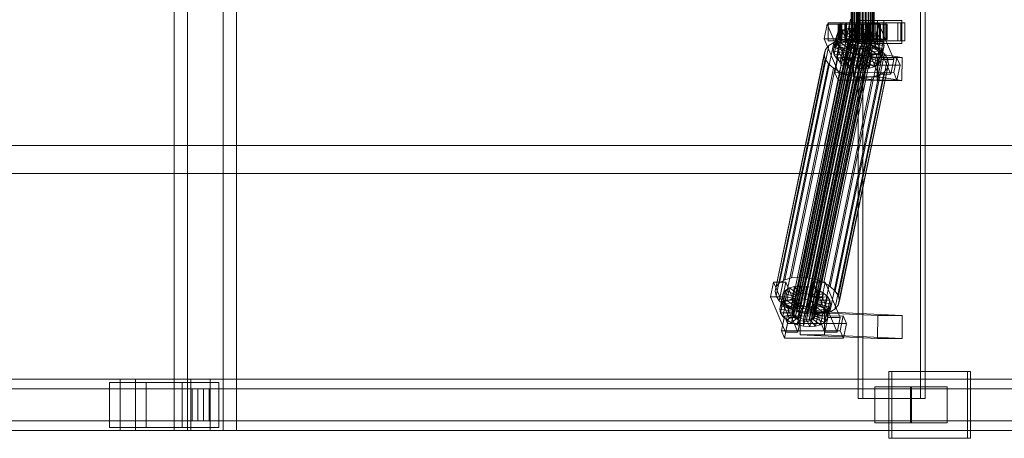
# Model space of a CAD drawing. Header units: millimetres. Extents: x -4738 to 65662, y -68080 to 6847.
# Tile 570 of 656: x 20407 to 21173, y -18456 to -18130. Entities that reach past the tile are written whole.
import ezdxf

# ---------------------------------------------------------------- set-up
doc = ezdxf.new("R2010")
doc.units = ezdxf.units.MM
doc.layers.add('superior_C02', color=7, linetype='Continuous', lineweight=0)

msp = doc.modelspace()

# ---------------------------------------------------------------- linework, layer by layer
at = {"layer": 'superior_C02'}
for p, q in [((20526.757, -17550), (20526.757, -18450)), ((20537.188, -18450), (20537.188, -17550)), ((20564.939, -18450), (20564.939, -17550)), ((20575.37, -17550), (20575.37, -18450)), ((21058.851, -17575), (21058.851, -18425)), ((21062.427, -18425), (21062.427, -17575)), ((21107.342, -18425), (21107.342, -17575)), ((21110.918, -17575), (21110.918, -18425)), ((21053.359, -18148), (21053.359, -17852)), ((21053.571, -18148), (21053.571, -17852)), ((21053.761, -18148), (21053.761, -17852)), ((21054.38, -18148), (21054.38, -17852)), ((21054.748, -18148), (21054.748, -17852)), ((21055.733, -18148), (21055.733, -17852)), ((21056.253, -18148), (21056.253, -17852)), ((21057.537, -18148), (21057.537, -17852)), ((21058.174, -18148), (21058.174, -17852)), ((21059.669, -18148), (21059.669, -17852)), ((21060.379, -18148), (21060.379, -17852)), ((21061.984, -18148), (21061.984, -17852)), ((21062.719, -18148), (21062.719, -17852)), ((21064.324, -18148), (21064.324, -17852)), ((21065.034, -18148), (21065.034, -17852)), ((21066.53, -18148), (21066.53, -17852)), ((21067.166, -18148), (21067.166, -17852)), ((21068.451, -18148), (21068.451, -17852)), ((21068.97, -18148), (21068.97, -17852)), ((21069.956, -18148), (21069.956, -17852)), ((21070.323, -18148), (21070.323, -17852)), ((21070.943, -17852), (21070.943, -18148)), ((21071.133, -18148), (21071.133, -17852)), ((21071.344, -18148), (21071.344, -17852)), ((21034.763, -18133.859), (21032.382, -18145.327)), ((21053.003, -18130), (21032.6, -18228.298)), ((21034.379, -18228.298), (21054.781, -18130)), ((21044.308, -18133.847), (21034.763, -18133.859)), ((21046.513, -18161.391), (21034.763, -18133.859)), ((21044.997, -18133), (21035.451, -18133)), ((21035.451, -18133), (21035.451, -18147)), ((21049.758, -18133), (21035.451, -18133)), ((21041.928, -18145.315), (21044.308, -18133.847)), ((21043.814, -18134), (21043.368, -18134)), ((21043.368, -18134), (21053.359, -18134)), ((21043.368, -18146), (21043.368, -18134)), ((21043.368, -18134), (21044.215, -18134)), ((21045.523, -18134), (21043.814, -18134)), ((21043.814, -18134), (21053.571, -18134)), ((21043.814, -18146), (21043.814, -18134)), ((21044.215, -18134), (21053.761, -18134)), ((21044.215, -18146), (21044.215, -18134)), ((21044.215, -18134), (21046.299, -18134)), ((21044.308, -18133.847), (21056.059, -18161.379)), ((21044.997, -18147), (21044.997, -18133)), ((21044.997, -18133), (21059.303, -18133)), ((21048.379, -18134), (21045.523, -18134)), ((21045.523, -18134), (21054.38, -18134)), ((21045.523, -18146), (21045.523, -18134)), ((21092.116, -18133), (21046.298, -18133)), ((21046.298, -18133), (21046.298, -18147)), ((21049.278, -18133), (21046.298, -18133)), ((21046.299, -18134), (21054.748, -18134)), ((21046.299, -18146), (21046.299, -18134)), ((21046.299, -18134), (21049.477, -18134)), ((21052.188, -18134), (21048.379, -18134)), ((21048.379, -18134), (21055.733, -18134)), ((21048.379, -18146), (21048.379, -18134)), ((21049.278, -18147), (21049.278, -18133)), ((21049.278, -18133), (21095.097, -18133)), ((21049.477, -18134), (21056.253, -18134)), ((21049.477, -18146), (21049.477, -18134)), ((21049.477, -18134), (21053.532, -18134)), ((21049.758, -18147), (21049.758, -18133)), ((21049.758, -18133), (21059.303, -18133)), ((21055.617, -18136.948), (21051.082, -18137.325)), ((21056.689, -18134), (21052.188, -18134)), ((21052.188, -18134), (21057.537, -18134)), ((21052.188, -18146), (21052.188, -18134)), ((21053.359, -18134), (21053.571, -18134)), ((21053.359, -18134), (21053.359, -18146)), ((21053.761, -18134), (21053.359, -18134)), ((21053.532, -18134), (21058.174, -18134)), ((21053.532, -18146), (21053.532, -18134)), ((21053.532, -18134), (21058.188, -18134)), ((21053.571, -18134), (21054.38, -18134)), ((21053.571, -18134), (21053.571, -18146)), ((21053.577, -18146.777), (21055.617, -18136.948)), ((21053.761, -18134), (21053.761, -18146)), ((21054.748, -18134), (21053.761, -18134)), ((21054.38, -18134), (21055.733, -18134)), ((21054.38, -18134), (21054.38, -18146)), ((21054.748, -18134), (21054.748, -18146)), ((21056.253, -18134), (21054.748, -18134)), ((21060.47, -18137.313), (21055.617, -18136.948)), ((21055.617, -18136.948), (21058.065, -18142.683)), ((21055.733, -18134), (21057.537, -18134)), ((21055.733, -18134), (21055.733, -18146)), ((21056.253, -18134), (21056.253, -18146)), ((21058.174, -18134), (21056.253, -18134)), ((21061.576, -18134), (21056.689, -18134)), ((21056.689, -18134), (21059.669, -18134)), ((21056.689, -18146), (21056.689, -18134)), ((21057.537, -18134), (21059.669, -18134)), ((21057.537, -18134), (21057.537, -18146)), ((21058.174, -18134), (21058.174, -18146)), ((21060.379, -18134), (21058.174, -18134)), ((21058.188, -18134), (21060.379, -18134)), ((21058.188, -18146), (21058.188, -18134)), ((21058.188, -18134), (21063.128, -18134)), ((21059.303, -18133), (21059.303, -18147)), ((21078.752, -18131), (21059.661, -18131)), ((21059.661, -18131), (21059.661, -18149)), ((21073.849, -18131), (21059.661, -18131)), ((21059.669, -18134), (21061.984, -18134)), ((21059.669, -18134), (21059.669, -18146)), ((21060.379, -18134), (21060.379, -18146)), ((21062.719, -18134), (21060.379, -18134)), ((21066.516, -18134), (21061.576, -18134)), ((21061.576, -18134), (21061.984, -18134)), ((21061.576, -18146), (21061.576, -18134)), ((21061.984, -18134), (21064.324, -18134)), ((21061.984, -18134), (21061.984, -18146)), ((21063.128, -18134), (21062.719, -18134)), ((21062.719, -18134), (21062.719, -18146)), ((21065.034, -18134), (21062.719, -18134)), ((21065.308, -18133.821), (21062.928, -18145.289)), ((21063.128, -18146), (21063.128, -18134)), ((21063.128, -18134), (21068.015, -18134)), ((21066.516, -18134), (21064.324, -18134)), ((21064.324, -18134), (21066.53, -18134)), ((21064.324, -18134), (21064.324, -18146)), ((21068.015, -18134), (21065.034, -18134)), ((21065.034, -18134), (21065.034, -18146)), ((21067.166, -18134), (21065.034, -18134)), ((21074.854, -18133.809), (21065.308, -18133.821)), ((21077.059, -18161.353), (21065.308, -18133.821)), ((21075.542, -18133), (21065.997, -18133)), ((21065.997, -18133), (21065.997, -18147)), ((21080.303, -18133), (21065.997, -18133)), ((21071.172, -18134), (21066.516, -18134)), ((21066.516, -18146), (21066.516, -18134)), ((21071.172, -18134), (21066.53, -18134)), ((21066.53, -18134), (21068.451, -18134)), ((21066.53, -18134), (21066.53, -18146)), ((21072.516, -18134), (21067.166, -18134)), ((21067.166, -18134), (21067.166, -18146)), ((21068.97, -18134), (21067.166, -18134)), ((21068.015, -18146), (21068.015, -18134)), ((21068.015, -18134), (21072.516, -18134)), ((21075.227, -18134), (21068.451, -18134)), ((21068.451, -18134), (21069.956, -18134)), ((21068.451, -18134), (21068.451, -18146)), ((21076.324, -18134), (21068.97, -18134)), ((21068.97, -18134), (21068.97, -18146)), ((21070.323, -18134), (21068.97, -18134)), ((21078.405, -18134), (21069.956, -18134)), ((21069.956, -18134), (21070.943, -18134)), ((21069.956, -18134), (21069.956, -18146)), ((21079.181, -18134), (21070.323, -18134)), ((21070.323, -18134), (21070.323, -18146)), ((21071.133, -18134), (21070.323, -18134)), ((21070.943, -18134), (21080.488, -18134)), ((21070.943, -18146), (21070.943, -18134)), ((21070.943, -18134), (21071.344, -18134)), ((21080.89, -18134), (21071.133, -18134)), ((21071.133, -18134), (21071.133, -18146)), ((21071.344, -18134), (21071.133, -18134)), ((21075.227, -18134), (21071.172, -18134)), ((21071.172, -18146), (21071.172, -18134)), ((21081.336, -18134), (21071.344, -18134)), ((21071.344, -18134), (21071.344, -18146)), ((21072.473, -18145.277), (21074.854, -18133.809)), ((21072.516, -18146), (21072.516, -18134)), ((21072.516, -18134), (21076.324, -18134)), ((21073.849, -18149), (21073.849, -18131)), ((21073.849, -18131), (21092.94, -18131)), ((21074.854, -18133.809), (21086.604, -18161.341)), ((21078.405, -18134), (21075.227, -18134)), ((21075.227, -18146), (21075.227, -18134)), ((21075.542, -18147), (21075.542, -18133)), ((21075.542, -18133), (21089.849, -18133)), ((21076.324, -18146), (21076.324, -18134)), ((21076.324, -18134), (21079.181, -18134)), ((21080.488, -18134), (21078.405, -18134)), ((21078.405, -18146), (21078.405, -18134)), ((21078.752, -18149), (21078.752, -18131)), ((21078.752, -18131), (21092.94, -18131)), ((21079.181, -18146), (21079.181, -18134)), ((21079.181, -18134), (21080.89, -18134)), ((21080.303, -18147), (21080.303, -18133)), ((21080.303, -18133), (21089.849, -18133)), ((21080.488, -18134), (21080.488, -18146)), ((21081.336, -18134), (21080.488, -18134)), ((21080.89, -18146), (21080.89, -18134)), ((21080.89, -18134), (21081.336, -18134)), ((21081.336, -18146), (21081.336, -18134)), ((21089.849, -18133), (21089.849, -18147)), ((21092.116, -18147), (21092.116, -18133)), ((21092.116, -18133), (21095.097, -18133)), ((21092.94, -18131), (21092.94, -18149)), ((21095.097, -18133), (21095.097, -18147)), ((21007.692, -18357.434), (21052.067, -18143.635)), ((21008.601, -18356.363), (21052.976, -18142.565)), ((21010.03, -18355.541), (21054.405, -18141.742)), ((21011.882, -18355.022), (21056.257, -18141.224)), ((21014.03, -18354.844), (21058.405, -18141.045)), ((21016.329, -18355.017), (21060.704, -18141.218)), ((21018.621, -18355.53), (21062.996, -18141.731)), ((21020.75, -18356.348), (21065.126, -18142.549)), ((21022.572, -18357.415), (21066.947, -18143.617)), ((21040.196, -18152.246), (21042.236, -18142.416)), ((21042.236, -18142.416), (21041.546, -18145.047)), ((21042.115, -18149.985), (21044.155, -18140.156)), ((21044.155, -18140.156), (21042.236, -18142.416)), ((21042.236, -18142.416), (21051.727, -18145.274)), ((21047.172, -18138.419), (21044.155, -18140.156)), ((21044.155, -18140.156), (21052.636, -18144.203)), ((21045.132, -18148.249), (21047.172, -18138.419)), ((21051.082, -18137.325), (21047.172, -18138.419)), ((21047.172, -18138.419), (21054.065, -18143.38)), ((21049.042, -18147.155), (21051.082, -18137.325)), ((21052.636, -18144.203), (21050.596, -18154.033)), ((21051.082, -18137.325), (21055.917, -18142.862)), ((21051.727, -18145.274), (21052.636, -18144.203)), ((21052.067, -18143.635), (21051.74, -18144.881)), ((21054.065, -18143.38), (21052.025, -18153.21)), ((21052.976, -18142.565), (21052.067, -18143.635)), ((21052.636, -18144.203), (21054.065, -18143.38)), ((21054.405, -18141.742), (21052.976, -18142.565)), ((21055.917, -18142.862), (21053.877, -18152.692)), ((21054.065, -18143.38), (21055.917, -18142.862)), ((21056.257, -18141.224), (21054.405, -18141.742)), ((21055.917, -18142.862), (21058.065, -18142.683)), ((21058.065, -18142.683), (21056.025, -18152.513)), ((21058.405, -18141.045), (21056.257, -18141.224)), ((21058.065, -18142.683), (21060.364, -18142.856)), ((21060.364, -18142.856), (21058.324, -18152.686)), ((21060.704, -18141.218), (21058.405, -18141.045)), ((21058.43, -18147.143), (21060.47, -18137.313)), ((21060.47, -18137.313), (21060.364, -18142.856)), ((21060.364, -18142.856), (21062.656, -18143.369)), ((21065.309, -18138.396), (21060.47, -18137.313)), ((21062.656, -18143.369), (21060.616, -18153.199)), ((21062.996, -18141.731), (21060.704, -18141.218)), ((21065.309, -18138.396), (21062.656, -18143.369)), ((21062.656, -18143.369), (21064.785, -18144.188)), ((21064.785, -18144.188), (21062.745, -18154.017)), ((21065.126, -18142.549), (21062.996, -18141.731)), ((21063.269, -18148.226), (21065.309, -18138.396)), ((21069.804, -18140.123), (21064.785, -18144.188)), ((21064.785, -18144.188), (21066.607, -18145.255)), ((21066.947, -18143.617), (21065.126, -18142.549)), ((21069.804, -18140.123), (21065.309, -18138.396)), ((21073.65, -18142.377), (21066.607, -18145.255)), ((21068.337, -18144.861), (21066.947, -18143.617)), ((21067.764, -18149.953), (21069.804, -18140.123)), ((21073.65, -18142.377), (21069.804, -18140.123)), ((21071.609, -18152.207), (21073.65, -18142.377)), ((21076.583, -18145.003), (21073.65, -18142.377)), ((20997.753, -18334.981), (21036.007, -18150.672)), ((21001.786, -18332.659), (21040.041, -18148.35)), ((21007.012, -18331.197), (21045.267, -18146.887)), ((21007.365, -18358.68), (21051.74, -18144.881)), ((21007.642, -18360.017), (21052.018, -18146.218)), ((21008.505, -18361.352), (21052.881, -18147.554)), ((21009.895, -18362.596), (21054.27, -18148.798)), ((21011.716, -18363.664), (21056.092, -18149.865)), ((21013.076, -18330.692), (21051.33, -18146.383)), ((21013.846, -18364.482), (21058.221, -18150.683)), ((21016.138, -18364.995), (21060.513, -18151.196)), ((21018.436, -18365.168), (21062.812, -18151.369)), ((21019.563, -18331.181), (21057.817, -18146.872)), ((21020.585, -18364.989), (21064.96, -18151.191)), ((21022.437, -18364.471), (21066.812, -18150.672)), ((21023.866, -18363.648), (21068.241, -18149.85)), ((21023.961, -18358.659), (21068.337, -18144.861)), ((21024.775, -18362.578), (21069.15, -18148.779)), ((21069.2, -18146.196), (21024.824, -18359.995)), ((21025.102, -18361.332), (21069.477, -18147.533)), ((21026.031, -18332.629), (21064.286, -18148.32)), ((21032.041, -18334.938), (21070.296, -18150.629)), ((21032.382, -18145.327), (21041.928, -18145.315)), ((21032.382, -18145.327), (21044.133, -18172.859)), ((21036.007, -18150.672), (21033.442, -18153.694)), ((21035.451, -18147), (21044.997, -18147)), ((21035.451, -18147), (21049.758, -18147)), ((21040.041, -18148.35), (21036.007, -18150.672)), ((21039.506, -18154.877), (21041.546, -18145.047)), ((21039.506, -18154.877), (21040.196, -18152.246)), ((21045.267, -18146.887), (21040.041, -18148.35)), ((21040.092, -18157.698), (21042.132, -18147.868)), ((21040.196, -18152.246), (21042.115, -18149.985)), ((21049.687, -18155.103), (21040.196, -18152.246)), ((21041.546, -18145.047), (21051.4, -18146.52)), ((21041.546, -18145.047), (21042.132, -18147.868)), ((21041.914, -18160.518), (21043.954, -18150.688)), ((21053.678, -18172.847), (21041.928, -18145.315)), ((21042.115, -18149.985), (21045.132, -18148.249)), ((21050.596, -18154.033), (21042.115, -18149.985)), ((21042.132, -18147.868), (21051.678, -18147.856)), ((21042.132, -18147.868), (21043.954, -18150.688)), ((21053.359, -18146), (21043.368, -18146)), ((21043.368, -18146), (21043.814, -18146)), ((21044.215, -18146), (21043.368, -18146)), ((21053.571, -18146), (21043.814, -18146)), ((21043.814, -18146), (21045.523, -18146)), ((21043.954, -18150.688), (21052.541, -18149.192)), ((21043.954, -18150.688), (21046.888, -18153.314)), ((21053.761, -18146), (21044.215, -18146)), ((21046.299, -18146), (21044.215, -18146)), ((21059.303, -18147), (21044.997, -18147)), ((21045.132, -18148.249), (21049.042, -18147.155)), ((21052.025, -18153.21), (21045.132, -18148.249)), ((21051.33, -18146.383), (21045.267, -18146.887)), ((21054.38, -18146), (21045.523, -18146)), ((21045.523, -18146), (21048.379, -18146)), ((21046.298, -18147), (21092.116, -18147)), ((21046.298, -18147), (21049.278, -18147)), ((21054.748, -18146), (21046.299, -18146)), ((21049.477, -18146), (21046.299, -18146)), ((21046.888, -18153.314), (21053.93, -18150.436)), ((21055.733, -18146), (21048.379, -18146)), ((21048.379, -18146), (21052.188, -18146)), ((21049.042, -18147.155), (21053.577, -18146.777)), ((21053.877, -18152.692), (21049.042, -18147.155)), ((21095.097, -18147), (21049.278, -18147)), ((21051.4, -18146.52), (21049.36, -18156.35)), ((21056.253, -18146), (21049.477, -18146)), ((21053.532, -18146), (21049.477, -18146)), ((21051.678, -18147.856), (21049.637, -18157.686)), ((21051.727, -18145.274), (21049.687, -18155.103)), ((21059.303, -18147), (21049.758, -18147)), ((21052.541, -18149.192), (21050.5, -18159.022)), ((21050.733, -18155.567), (21055.752, -18151.503)), ((21057.817, -18146.872), (21051.33, -18146.383)), ((21051.4, -18146.52), (21051.727, -18145.274)), ((21051.678, -18147.856), (21051.4, -18146.52)), ((21052.541, -18149.192), (21051.678, -18147.856)), ((21051.74, -18144.881), (21052.018, -18146.218)), ((21053.93, -18150.436), (21051.89, -18160.266)), ((21052.018, -18146.218), (21052.881, -18147.554)), ((21057.537, -18146), (21052.188, -18146)), ((21052.188, -18146), (21056.689, -18146)), ((21053.93, -18150.436), (21052.541, -18149.192)), ((21052.881, -18147.554), (21054.27, -18148.798)), ((21053.571, -18146), (21053.359, -18146)), ((21053.359, -18146), (21053.761, -18146)), ((21053.761, -18148), (21053.359, -18148)), ((21053.359, -18148), (21053.571, -18148)), ((21058.174, -18146), (21053.532, -18146)), ((21058.188, -18146), (21053.532, -18146)), ((21054.38, -18146), (21053.571, -18146)), ((21053.571, -18148), (21054.38, -18148)), ((21056.025, -18152.513), (21053.577, -18146.777)), ((21053.577, -18146.777), (21058.43, -18147.143)), ((21055.752, -18151.503), (21053.712, -18161.333)), ((21053.761, -18146), (21054.748, -18146)), ((21054.748, -18148), (21053.761, -18148)), ((21055.752, -18151.503), (21053.93, -18150.436)), ((21054.27, -18148.798), (21056.092, -18149.865)), ((21055.733, -18146), (21054.38, -18146)), ((21054.38, -18148), (21055.733, -18148)), ((21054.748, -18146), (21056.253, -18146)), ((21056.253, -18148), (21054.748, -18148)), ((21055.229, -18157.295), (21057.881, -18152.321)), ((21057.537, -18146), (21055.733, -18146)), ((21055.733, -18148), (21057.537, -18148)), ((21057.881, -18152.321), (21055.752, -18151.503)), ((21057.881, -18152.321), (21055.841, -18162.151)), ((21056.092, -18149.865), (21058.221, -18150.683)), ((21056.253, -18146), (21058.174, -18146)), ((21058.174, -18148), (21056.253, -18148)), ((21059.669, -18146), (21056.689, -18146)), ((21056.689, -18146), (21061.576, -18146)), ((21059.669, -18146), (21057.537, -18146)), ((21057.537, -18148), (21059.669, -18148)), ((21064.286, -18148.32), (21057.817, -18146.872)), ((21060.173, -18152.835), (21057.881, -18152.321)), ((21058.174, -18146), (21060.379, -18146)), ((21060.379, -18148), (21058.174, -18148)), ((21060.379, -18146), (21058.188, -18146)), ((21063.128, -18146), (21058.188, -18146)), ((21058.221, -18150.683), (21060.513, -18151.196)), ((21058.324, -18152.686), (21058.43, -18147.143)), ((21058.43, -18147.143), (21063.269, -18148.226)), ((21059.661, -18149), (21078.752, -18149)), ((21073.849, -18149), (21059.661, -18149)), ((21061.984, -18146), (21059.669, -18146)), ((21059.669, -18148), (21061.984, -18148)), ((21060.379, -18146), (21062.719, -18146)), ((21062.719, -18148), (21060.379, -18148)), ((21060.513, -18151.196), (21062.812, -18151.369)), ((21060.616, -18153.199), (21063.269, -18148.226)), ((21061.984, -18146), (21061.576, -18146)), ((21061.576, -18146), (21066.516, -18146)), ((21064.324, -18146), (21061.984, -18146)), ((21061.984, -18148), (21064.324, -18148)), ((21062.719, -18146), (21063.128, -18146)), ((21062.719, -18146), (21065.034, -18146)), ((21065.034, -18148), (21062.719, -18148)), ((21062.745, -18154.017), (21067.764, -18149.953)), ((21062.812, -18151.369), (21064.96, -18151.191)), ((21062.928, -18145.289), (21072.473, -18145.277)), ((21062.928, -18145.289), (21074.679, -18172.821)), ((21068.015, -18146), (21063.128, -18146)), ((21063.269, -18148.226), (21067.764, -18149.953)), ((21070.296, -18150.629), (21064.286, -18148.32)), ((21066.53, -18146), (21064.324, -18146)), ((21064.324, -18146), (21066.516, -18146)), ((21064.324, -18148), (21066.53, -18148)), ((21066.472, -18152.311), (21064.432, -18162.14)), ((21066.607, -18145.255), (21064.567, -18155.085)), ((21064.567, -18155.085), (21071.609, -18152.207)), ((21066.472, -18152.311), (21064.62, -18152.829)), ((21064.96, -18151.191), (21066.812, -18150.672)), ((21065.034, -18146), (21068.015, -18146)), ((21065.034, -18146), (21067.166, -18146)), ((21067.166, -18148), (21065.034, -18148)), ((21067.901, -18151.488), (21065.861, -18161.318)), ((21067.997, -18146.499), (21065.956, -18156.329)), ((21065.997, -18147), (21075.542, -18147)), ((21065.997, -18147), (21080.303, -18147)), ((21067.901, -18151.488), (21066.472, -18152.311)), ((21073.365, -18157.272), (21066.472, -18152.311)), ((21066.516, -18146), (21071.172, -18146)), ((21068.451, -18146), (21066.53, -18146)), ((21066.53, -18146), (21071.172, -18146)), ((21066.53, -18148), (21068.451, -18148)), ((21066.607, -18145.255), (21067.997, -18146.499)), ((21068.81, -18150.417), (21066.77, -18160.247)), ((21066.812, -18150.672), (21068.241, -18149.85)), ((21066.819, -18157.665), (21068.86, -18147.835)), ((21069.137, -18149.171), (21067.097, -18159.001)), ((21067.166, -18146), (21072.516, -18146)), ((21067.166, -18146), (21068.97, -18146)), ((21068.97, -18148), (21067.166, -18148)), ((21067.764, -18149.953), (21071.609, -18152.207)), ((21068.81, -18150.417), (21067.901, -18151.488)), ((21076.382, -18155.535), (21067.901, -18151.488)), ((21076.583, -18145.003), (21067.997, -18146.499)), ((21067.997, -18146.499), (21068.86, -18147.835)), ((21072.516, -18146), (21068.015, -18146)), ((21068.241, -18149.85), (21069.15, -18148.779)), ((21069.2, -18146.196), (21068.337, -18144.861)), ((21069.956, -18146), (21068.451, -18146)), ((21068.451, -18146), (21075.227, -18146)), ((21068.451, -18148), (21069.956, -18148)), ((21069.137, -18149.171), (21068.81, -18150.417)), ((21078.301, -18153.275), (21068.81, -18150.417)), ((21068.86, -18147.835), (21078.405, -18147.823)), ((21068.86, -18147.835), (21069.137, -18149.171)), ((21068.97, -18146), (21076.324, -18146)), ((21068.97, -18146), (21070.323, -18146)), ((21070.323, -18148), (21068.97, -18148)), ((21078.991, -18150.644), (21069.137, -18149.171)), ((21069.15, -18148.779), (21069.477, -18147.533)), ((21069.477, -18147.533), (21069.2, -18146.196)), ((21070.943, -18146), (21069.956, -18146)), ((21069.956, -18146), (21078.405, -18146)), ((21069.956, -18148), (21070.943, -18148)), ((21075.437, -18153.641), (21070.296, -18150.629)), ((21070.323, -18146), (21079.181, -18146)), ((21070.323, -18146), (21071.133, -18146)), ((21071.133, -18148), (21070.323, -18148)), ((21080.488, -18146), (21070.943, -18146)), ((21071.344, -18146), (21070.943, -18146)), ((21070.943, -18148), (21071.344, -18148)), ((21071.133, -18146), (21080.89, -18146)), ((21071.133, -18146), (21071.344, -18146)), ((21071.344, -18148), (21071.133, -18148)), ((21071.172, -18146), (21075.227, -18146)), ((21071.344, -18146), (21081.336, -18146)), ((21071.609, -18152.207), (21074.543, -18154.833)), ((21084.224, -18172.809), (21072.473, -18145.277)), ((21076.324, -18146), (21072.516, -18146)), ((21092.94, -18149), (21073.849, -18149)), ((21074.543, -18154.833), (21076.583, -18145.003)), ((21075.227, -18146), (21078.405, -18146)), ((21089.849, -18147), (21075.542, -18147)), ((21079.181, -18146), (21076.324, -18146)), ((21078.405, -18147.823), (21076.365, -18157.653)), ((21078.405, -18147.823), (21076.583, -18145.003)), ((21076.951, -18160.474), (21078.991, -18150.644)), ((21078.301, -18153.275), (21078.991, -18150.644)), ((21078.405, -18146), (21080.488, -18146)), ((21078.991, -18150.644), (21078.405, -18147.823)), ((21092.94, -18149), (21078.752, -18149)), ((21080.89, -18146), (21079.181, -18146)), ((21089.849, -18147), (21080.303, -18147)), ((21080.488, -18146), (21081.336, -18146)), ((21081.336, -18146), (21080.89, -18146)), ((21095.097, -18147), (21092.116, -18147)), ((20994.265, -18341.52), (21032.52, -18157.211)), ((20995.187, -18338.003), (21033.442, -18153.694)), ((21033.442, -18153.694), (21032.52, -18157.211)), ((21032.52, -18157.211), (21033.303, -18160.982)), ((21037.182, -18337.95), (21075.437, -18153.641)), ((21049.36, -18156.35), (21039.506, -18154.877)), ((21040.092, -18157.698), (21039.506, -18154.877)), ((21049.637, -18157.686), (21040.092, -18157.698)), ((21041.914, -18160.518), (21040.092, -18157.698)), ((21041.104, -18341.461), (21079.358, -18157.152)), ((21050.5, -18159.022), (21041.914, -18160.518)), ((21044.847, -18163.144), (21046.888, -18153.314)), ((21046.888, -18153.314), (21050.733, -18155.567)), ((21048.693, -18165.397), (21050.733, -18155.567)), ((21049.687, -18155.103), (21049.36, -18156.35)), ((21049.36, -18156.35), (21049.637, -18157.686)), ((21049.637, -18157.686), (21050.5, -18159.022)), ((21050.596, -18154.033), (21049.687, -18155.103)), ((21050.5, -18159.022), (21051.89, -18160.266)), ((21052.025, -18153.21), (21050.596, -18154.033)), ((21050.733, -18155.567), (21055.229, -18157.295)), ((21053.877, -18152.692), (21052.025, -18153.21)), ((21053.188, -18167.125), (21055.229, -18157.295)), ((21056.025, -18152.513), (21053.877, -18152.692)), ((21055.458, -18156.962), (21055.21, -18174.943)), ((21055.229, -18157.295), (21060.067, -18158.378)), ((21074.548, -18156.962), (21055.458, -18156.962)), ((21073.966, -18159.83), (21055.458, -18156.962)), ((21058.324, -18152.686), (21056.025, -18152.513)), ((21058.027, -18168.208), (21060.067, -18158.378)), ((21060.173, -18152.835), (21058.133, -18162.664)), ((21060.616, -18153.199), (21058.324, -18152.686)), ((21060.067, -18158.378), (21060.173, -18152.835)), ((21060.067, -18158.378), (21064.92, -18158.743)), ((21062.472, -18153.008), (21060.173, -18152.835)), ((21062.472, -18153.008), (21060.432, -18162.837)), ((21062.745, -18154.017), (21060.616, -18153.199)), ((21064.62, -18152.829), (21062.472, -18153.008)), ((21064.92, -18158.743), (21062.472, -18153.008)), ((21064.62, -18152.829), (21062.58, -18162.659)), ((21064.567, -18155.085), (21062.745, -18154.017)), ((21062.88, -18168.573), (21064.92, -18158.743)), ((21065.956, -18156.329), (21064.567, -18155.085)), ((21069.456, -18158.366), (21064.62, -18152.829)), ((21064.92, -18158.743), (21069.456, -18158.366)), ((21065.956, -18156.329), (21074.543, -18154.833)), ((21066.819, -18157.665), (21065.956, -18156.329)), ((21066.77, -18160.247), (21067.097, -18159.001)), ((21076.365, -18157.653), (21066.819, -18157.665)), ((21067.097, -18159.001), (21066.819, -18157.665)), ((21067.097, -18159.001), (21076.951, -18160.474)), ((21067.415, -18168.196), (21069.456, -18158.366)), ((21069.456, -18158.366), (21073.365, -18157.272)), ((21071.325, -18167.102), (21073.365, -18157.272)), ((21073.365, -18157.272), (21076.382, -18155.535)), ((21073.719, -18177.811), (21073.966, -18159.83)), ((21073.966, -18159.83), (21093.057, -18159.83)), ((21074.301, -18174.943), (21074.548, -18156.962)), ((21074.342, -18165.365), (21076.382, -18155.535)), ((21074.543, -18154.833), (21076.365, -18157.653)), ((21074.548, -18156.962), (21093.057, -18159.83)), ((21079.358, -18157.152), (21075.437, -18153.641)), ((21076.261, -18163.105), (21078.301, -18153.275)), ((21076.365, -18157.653), (21076.951, -18160.474)), ((21076.382, -18155.535), (21078.301, -18153.275)), ((21081.794, -18160.922), (21079.358, -18157.152)), ((21093.057, -18159.83), (21092.81, -18177.811)), ((20995.048, -18345.291), (21033.303, -18160.982)), ((20997.484, -18349.061), (21035.738, -18164.752)), ((21033.303, -18160.982), (21035.738, -18164.752)), ((21035.738, -18164.752), (21039.66, -18168.263)), ((21043.16, -18160.247), (21040.78, -18171.715)), ((21044.847, -18163.144), (21041.914, -18160.518)), ((21088.978, -18160.19), (21043.16, -18160.247)), ((21045.608, -18165.983), (21043.16, -18160.247)), ((21043.228, -18177.451), (21045.608, -18165.983)), ((21081.794, -18160.922), (21043.539, -18345.231)), ((21044.133, -18172.859), (21046.513, -18161.391)), ((21044.322, -18349.002), (21082.577, -18164.693)), ((21051.89, -18160.266), (21044.847, -18163.144)), ((21048.693, -18165.397), (21044.847, -18163.144)), ((21045.608, -18165.983), (21091.426, -18165.926)), ((21046.513, -18161.391), (21056.059, -18161.379)), ((21053.712, -18161.333), (21048.693, -18165.397)), ((21053.188, -18167.125), (21048.693, -18165.397)), ((21051.89, -18160.266), (21053.712, -18161.333)), ((21055.841, -18162.151), (21053.188, -18167.125)), ((21058.027, -18168.208), (21053.188, -18167.125)), ((21056.059, -18161.379), (21053.678, -18172.847)), ((21053.712, -18161.333), (21055.841, -18162.151)), ((21055.841, -18162.151), (21058.133, -18162.664)), ((21058.133, -18162.664), (21058.027, -18168.208)), ((21058.133, -18162.664), (21060.432, -18162.837)), ((21060.432, -18162.837), (21062.58, -18162.659)), ((21060.432, -18162.837), (21062.88, -18168.573)), ((21062.58, -18162.659), (21064.432, -18162.14)), ((21062.58, -18162.659), (21067.415, -18168.196)), ((21064.432, -18162.14), (21065.861, -18161.318)), ((21064.432, -18162.14), (21071.325, -18167.102)), ((21065.861, -18161.318), (21066.77, -18160.247)), ((21065.861, -18161.318), (21074.342, -18165.365)), ((21066.77, -18160.247), (21076.261, -18163.105)), ((21071.325, -18167.102), (21067.415, -18168.196)), ((21074.342, -18165.365), (21071.325, -18167.102)), ((21076.261, -18163.105), (21074.342, -18165.365)), ((21074.679, -18172.821), (21077.059, -18161.353)), ((21076.951, -18160.474), (21076.261, -18163.105)), ((21077.059, -18161.353), (21086.604, -18161.341)), ((21081.655, -18168.21), (21082.577, -18164.693)), ((21082.577, -18164.693), (21081.794, -18160.922)), ((21086.604, -18161.341), (21084.224, -18172.809)), ((21086.598, -18171.658), (21088.978, -18160.19)), ((21088.978, -18160.19), (21091.426, -18165.926)), ((21091.426, -18165.926), (21089.046, -18177.394)), ((21001.405, -18352.572), (21039.66, -18168.263)), ((21006.546, -18355.584), (21044.801, -18171.275)), ((21012.556, -18357.893), (21050.811, -18173.584)), ((21019.025, -18359.341), (21057.279, -18175.032)), ((21031.575, -18359.326), (21069.83, -18175.016)), ((21036.801, -18357.863), (21075.056, -18173.554)), ((21039.66, -18168.263), (21044.801, -18171.275)), ((21040.78, -18171.715), (21086.598, -18171.658)), ((21040.78, -18171.715), (21043.228, -18177.451)), ((21040.835, -18355.541), (21079.089, -18171.232)), ((21043.4, -18352.519), (21081.655, -18168.21)), ((21053.678, -18172.847), (21044.133, -18172.859)), ((21044.801, -18171.275), (21050.811, -18173.584)), ((21050.811, -18173.584), (21057.279, -18175.032)), ((21055.21, -18174.943), (21074.301, -18174.943)), ((21073.719, -18177.811), (21055.21, -18174.943)), ((21057.279, -18175.032), (21063.766, -18175.521)), ((21062.88, -18168.573), (21058.027, -18168.208)), ((21067.415, -18168.196), (21062.88, -18168.573)), ((21063.766, -18175.521), (21069.83, -18175.016)), ((21069.83, -18175.016), (21075.056, -18173.554)), ((21092.81, -18177.811), (21074.301, -18174.943)), ((21084.224, -18172.809), (21074.679, -18172.821)), ((21075.056, -18173.554), (21079.089, -18171.232)), ((21079.089, -18171.232), (21081.655, -18168.21)), ((21089.046, -18177.394), (21086.598, -18171.658)), ((21025.512, -18359.83), (21063.766, -18175.521)), ((21089.046, -18177.394), (21043.228, -18177.451)), ((21092.81, -18177.811), (21073.719, -18177.811)), ((21032.6, -18228.298), (20096.643, -18228.298)), ((20098.422, -18228.298), (21034.379, -18228.298)), ((21032.6, -18228.298), (21034.379, -18228.298)), ((21968.557, -18228.298), (21032.6, -18228.298)), ((21034.379, -18228.298), (21970.336, -18228.298)), ((24634.01, -18250), (15575.415, -18250)), ((15576.913, -18250), (24635.508, -18250)), ((20993.108, -18334.551), (20990.727, -18346.02)), ((21002.653, -18334.539), (20993.108, -18334.551)), ((21004.858, -18362.083), (20993.108, -18334.551)), ((20995.187, -18338.003), (20997.753, -18334.981)), ((20997.753, -18334.981), (21001.786, -18332.659)), ((21000.273, -18346.008), (21002.653, -18334.539)), ((21001.786, -18332.659), (21007.012, -18331.197)), ((21002.653, -18334.539), (21014.404, -18362.071)), ((21007.012, -18331.197), (21013.076, -18330.692)), ((21013.076, -18330.692), (21019.563, -18331.181)), ((21019.563, -18331.181), (21026.031, -18332.629)), ((21023.653, -18334.513), (21021.273, -18345.981)), ((21033.199, -18334.501), (21023.653, -18334.513)), ((21035.404, -18362.045), (21023.653, -18334.513)), ((21026.031, -18332.629), (21032.041, -18334.938)), ((21030.818, -18345.969), (21033.199, -18334.501)), ((21032.041, -18334.938), (21037.182, -18337.95)), ((21033.199, -18334.501), (21044.949, -18362.033)), ((20994.265, -18341.52), (20995.187, -18338.003)), ((20995.048, -18345.291), (20994.265, -18341.52)), ((20998.541, -18352.938), (21000.581, -18343.108)), ((21000.581, -18343.108), (20999.891, -18345.739)), ((21000.46, -18350.678), (21002.5, -18340.848)), ((21002.5, -18340.848), (21000.581, -18343.108)), ((21000.581, -18343.108), (21010.072, -18345.966)), ((21005.517, -18339.111), (21002.5, -18340.848)), ((21002.5, -18340.848), (21010.981, -18344.895)), ((21003.477, -18348.941), (21005.517, -18339.111)), ((21009.427, -18338.017), (21005.517, -18339.111)), ((21005.517, -18339.111), (21012.41, -18344.073)), ((21007.386, -18347.847), (21009.427, -18338.017)), ((21013.962, -18337.64), (21009.427, -18338.017)), ((21009.427, -18338.017), (21014.262, -18343.554)), ((21011.922, -18347.47), (21013.962, -18337.64)), ((21014.262, -18343.554), (21012.222, -18353.384)), ((21012.41, -18344.073), (21014.262, -18343.554)), ((21018.815, -18338.005), (21013.962, -18337.64)), ((21013.962, -18337.64), (21016.41, -18343.376)), ((21014.262, -18343.554), (21016.41, -18343.376)), ((21016.41, -18343.376), (21014.37, -18353.205)), ((21016.41, -18343.376), (21018.709, -18343.549)), ((21018.709, -18343.549), (21016.669, -18353.378)), ((21016.775, -18347.835), (21018.815, -18338.005)), ((21018.815, -18338.005), (21018.709, -18343.549)), ((21018.709, -18343.549), (21021.001, -18344.062)), ((21023.654, -18339.088), (21018.815, -18338.005)), ((21023.654, -18339.088), (21021.001, -18344.062)), ((21021.613, -18348.918), (21023.654, -18339.088)), ((21028.149, -18340.816), (21023.13, -18344.88)), ((21028.149, -18340.816), (21023.654, -18339.088)), ((21031.995, -18343.069), (21024.952, -18345.947)), ((21026.109, -18350.645), (21028.149, -18340.816)), ((21031.995, -18343.069), (21028.149, -18340.816)), ((21029.954, -18352.899), (21031.995, -18343.069)), ((21034.928, -18345.695), (21031.995, -18343.069)), ((21037.182, -18337.95), (21041.104, -18341.461)), ((21041.104, -18341.461), (21043.539, -18345.231)), ((20990.727, -18346.02), (21000.273, -18346.008)), ((20990.727, -18346.02), (21002.478, -18373.551)), ((20997.484, -18349.061), (20995.048, -18345.291)), ((21001.405, -18352.572), (20997.484, -18349.061)), ((20997.851, -18355.569), (20999.891, -18345.739)), ((20998.437, -18358.39), (21000.477, -18348.56)), ((20998.541, -18352.938), (21000.46, -18350.678)), ((20999.891, -18345.739), (21009.745, -18347.212)), ((20999.891, -18345.739), (21000.477, -18348.56)), ((21000.259, -18361.21), (21002.299, -18351.38)), ((21012.023, -18373.539), (21000.273, -18346.008)), ((21000.46, -18350.678), (21003.477, -18348.941)), ((21008.941, -18354.725), (21000.46, -18350.678)), ((21000.477, -18348.56), (21010.023, -18348.548)), ((21000.477, -18348.56), (21002.299, -18351.38)), ((21002.299, -18351.38), (21010.886, -18349.884)), ((21002.299, -18351.38), (21005.233, -18354.006)), ((21003.477, -18348.941), (21007.386, -18347.847)), ((21010.37, -18353.902), (21003.477, -18348.941)), ((21005.233, -18354.006), (21012.275, -18351.128)), ((21007.386, -18347.847), (21011.922, -18347.47)), ((21012.222, -18353.384), (21007.386, -18347.847)), ((21009.745, -18347.212), (21007.705, -18357.042)), ((21010.023, -18348.548), (21007.982, -18358.378)), ((21010.072, -18345.966), (21008.032, -18355.796)), ((21010.886, -18349.884), (21008.845, -18359.714)), ((21010.981, -18344.895), (21008.941, -18354.725)), ((21009.745, -18347.212), (21010.072, -18345.966)), ((21010.023, -18348.548), (21009.745, -18347.212)), ((21010.886, -18349.884), (21010.023, -18348.548)), ((21010.072, -18345.966), (21010.981, -18344.895)), ((21012.275, -18351.128), (21010.235, -18360.958)), ((21012.41, -18344.073), (21010.37, -18353.902)), ((21012.275, -18351.128), (21010.886, -18349.884)), ((21010.981, -18344.895), (21012.41, -18344.073)), ((21014.37, -18353.205), (21011.922, -18347.47)), ((21011.922, -18347.47), (21016.775, -18347.835)), ((21014.097, -18352.196), (21012.275, -18351.128)), ((21016.669, -18353.378), (21016.775, -18347.835)), ((21016.775, -18347.835), (21021.613, -18348.918)), ((21021.001, -18344.062), (21018.961, -18353.892)), ((21018.961, -18353.892), (21021.613, -18348.918)), ((21021.001, -18344.062), (21023.13, -18344.88)), ((21023.13, -18344.88), (21021.09, -18354.71)), ((21021.09, -18354.71), (21026.109, -18350.645)), ((21021.273, -18345.981), (21030.818, -18345.969)), ((21021.273, -18345.981), (21033.023, -18373.513)), ((21021.613, -18348.918), (21026.109, -18350.645)), ((21024.952, -18345.947), (21022.912, -18355.777)), ((21023.13, -18344.88), (21024.952, -18345.947)), ((21026.342, -18347.191), (21024.301, -18357.021)), ((21024.952, -18345.947), (21026.342, -18347.191)), ((21027.155, -18351.109), (21025.115, -18360.939)), ((21025.164, -18358.357), (21027.204, -18348.527)), ((21027.482, -18349.863), (21025.442, -18359.693)), ((21026.109, -18350.645), (21029.954, -18352.899)), ((21027.155, -18351.109), (21026.246, -18352.18)), ((21034.928, -18345.695), (21026.342, -18347.191)), ((21026.342, -18347.191), (21027.204, -18348.527)), ((21027.482, -18349.863), (21027.155, -18351.109)), ((21036.646, -18353.967), (21027.155, -18351.109)), ((21027.204, -18348.527), (21036.75, -18348.515)), ((21027.204, -18348.527), (21027.482, -18349.863)), ((21037.336, -18351.336), (21027.482, -18349.863)), ((21042.569, -18373.501), (21030.818, -18345.969)), ((21032.888, -18355.525), (21034.928, -18345.695)), ((21036.75, -18348.515), (21034.71, -18358.345)), ((21036.75, -18348.515), (21034.928, -18345.695)), ((21035.296, -18361.166), (21037.336, -18351.336)), ((21036.646, -18353.967), (21037.336, -18351.336)), ((21037.336, -18351.336), (21036.75, -18348.515)), ((21044.322, -18349.002), (21043.4, -18352.519)), ((21043.539, -18345.231), (21044.322, -18349.002)), ((20997.851, -18355.569), (20998.541, -18352.938)), ((21007.705, -18357.042), (20997.851, -18355.569)), ((20998.437, -18358.39), (20997.851, -18355.569)), ((21007.982, -18358.378), (20998.437, -18358.39)), ((21000.259, -18361.21), (20998.437, -18358.39)), ((21008.032, -18355.796), (20998.541, -18352.938)), ((21006.546, -18355.584), (21001.405, -18352.572)), ((21003.192, -18363.836), (21005.233, -18354.006)), ((21005.233, -18354.006), (21009.078, -18356.26)), ((21012.556, -18357.893), (21006.546, -18355.584)), ((21007.038, -18366.09), (21009.078, -18356.26)), ((21007.365, -18358.68), (21007.692, -18357.434)), ((21007.642, -18360.017), (21007.365, -18358.68)), ((21007.692, -18357.434), (21008.601, -18356.363)), ((21008.032, -18355.796), (21007.705, -18357.042)), ((21007.705, -18357.042), (21007.982, -18358.378)), ((21007.982, -18358.378), (21008.845, -18359.714)), ((21008.941, -18354.725), (21008.032, -18355.796)), ((21008.601, -18356.363), (21010.03, -18355.541)), ((21010.37, -18353.902), (21008.941, -18354.725)), ((21009.078, -18356.26), (21014.097, -18352.196)), ((21009.078, -18356.26), (21013.573, -18357.987)), ((21010.03, -18355.541), (21011.882, -18355.022)), ((21012.222, -18353.384), (21010.37, -18353.902)), ((21011.533, -18367.817), (21013.573, -18357.987)), ((21011.882, -18355.022), (21014.03, -18354.844)), ((21014.097, -18352.196), (21012.056, -18362.025)), ((21014.37, -18353.205), (21012.222, -18353.384)), ((21019.025, -18359.341), (21012.556, -18357.893)), ((21013.573, -18357.987), (21016.226, -18353.014)), ((21013.573, -18357.987), (21018.412, -18359.07)), ((21013.716, -18357.646), (21013.64, -18375.644)), ((21032.807, -18357.646), (21013.716, -18357.646)), ((21074.109, -18360.514), (21013.716, -18357.646)), ((21014.03, -18354.844), (21016.329, -18355.017)), ((21016.226, -18353.014), (21014.097, -18352.196)), ((21016.226, -18353.014), (21014.186, -18362.843)), ((21016.669, -18353.378), (21014.37, -18353.205)), ((21018.518, -18353.527), (21016.226, -18353.014)), ((21016.329, -18355.017), (21018.621, -18355.53)), ((21016.372, -18368.9), (21018.412, -18359.07)), ((21018.518, -18353.527), (21016.478, -18363.357)), ((21018.961, -18353.892), (21016.669, -18353.378)), ((21018.412, -18359.07), (21018.518, -18353.527)), ((21018.412, -18359.07), (21023.265, -18359.436)), ((21020.817, -18353.7), (21018.518, -18353.527)), ((21018.621, -18355.53), (21020.75, -18356.348)), ((21020.817, -18353.7), (21018.777, -18363.53)), ((21021.09, -18354.71), (21018.961, -18353.892)), ((21020.75, -18356.348), (21022.572, -18357.415)), ((21022.965, -18353.521), (21020.817, -18353.7)), ((21023.265, -18359.436), (21020.817, -18353.7)), ((21022.965, -18353.521), (21020.925, -18363.351)), ((21022.912, -18355.777), (21021.09, -18354.71)), ((21022.572, -18357.415), (21023.961, -18358.659)), ((21024.817, -18353.003), (21022.777, -18362.833)), ((21022.912, -18355.777), (21029.954, -18352.899)), ((21024.301, -18357.021), (21022.912, -18355.777)), ((21024.817, -18353.003), (21022.965, -18353.521)), ((21027.8, -18359.058), (21022.965, -18353.521)), ((21023.265, -18359.436), (21027.8, -18359.058)), ((21023.961, -18358.659), (21024.824, -18359.995)), ((21026.246, -18352.18), (21024.206, -18362.01)), ((21024.301, -18357.021), (21032.888, -18355.525)), ((21025.164, -18358.357), (21024.301, -18357.021)), ((21026.246, -18352.18), (21024.817, -18353.003)), ((21031.71, -18357.964), (21024.817, -18353.003)), ((21034.71, -18358.345), (21025.164, -18358.357)), ((21025.442, -18359.693), (21025.164, -18358.357)), ((21025.76, -18368.888), (21027.8, -18359.058)), ((21034.727, -18356.228), (21026.246, -18352.18)), ((21027.8, -18359.058), (21031.71, -18357.964)), ((21029.67, -18367.794), (21031.71, -18357.964)), ((21029.954, -18352.899), (21032.888, -18355.525)), ((21036.801, -18357.863), (21031.575, -18359.326)), ((21031.71, -18357.964), (21034.727, -18356.228)), ((21032.687, -18366.057), (21034.727, -18356.228)), ((21032.731, -18375.644), (21032.807, -18357.646)), ((21032.807, -18357.646), (21093.2, -18360.514)), ((21032.888, -18355.525), (21034.71, -18358.345)), ((21034.606, -18363.797), (21036.646, -18353.967)), ((21034.71, -18358.345), (21035.296, -18361.166)), ((21034.727, -18356.228), (21036.646, -18353.967)), ((21040.835, -18355.541), (21036.801, -18357.863)), ((21043.4, -18352.519), (21040.835, -18355.541)), ((21001.505, -18360.939), (20999.125, -18372.408)), ((21008.845, -18359.714), (21000.259, -18361.21)), ((21003.192, -18363.836), (21000.259, -18361.21)), ((21047.323, -18360.882), (21001.505, -18360.939)), ((21003.953, -18366.675), (21001.505, -18360.939)), ((21001.573, -18378.143), (21003.953, -18366.675)), ((21002.478, -18373.551), (21004.858, -18362.083)), ((21010.235, -18360.958), (21003.192, -18363.836)), ((21007.038, -18366.09), (21003.192, -18363.836)), ((21003.953, -18366.675), (21049.771, -18366.618)), ((21004.858, -18362.083), (21014.404, -18362.071)), ((21012.056, -18362.025), (21007.038, -18366.09)), ((21011.533, -18367.817), (21007.038, -18366.09)), ((21008.505, -18361.352), (21007.642, -18360.017)), ((21009.895, -18362.596), (21008.505, -18361.352)), ((21008.845, -18359.714), (21010.235, -18360.958)), ((21011.716, -18363.664), (21009.895, -18362.596)), ((21010.235, -18360.958), (21012.056, -18362.025)), ((21014.186, -18362.843), (21011.533, -18367.817)), ((21013.846, -18364.482), (21011.716, -18363.664)), ((21014.404, -18362.071), (21012.023, -18373.539)), ((21012.056, -18362.025), (21014.186, -18362.843)), ((21016.138, -18364.995), (21013.846, -18364.482)), ((21014.186, -18362.843), (21016.478, -18363.357)), ((21018.436, -18365.168), (21016.138, -18364.995)), ((21016.478, -18363.357), (21016.372, -18368.9)), ((21016.478, -18363.357), (21018.777, -18363.53)), ((21020.585, -18364.989), (21018.436, -18365.168)), ((21018.777, -18363.53), (21020.925, -18363.351)), ((21018.777, -18363.53), (21021.225, -18369.265)), ((21025.512, -18359.83), (21019.025, -18359.341)), ((21022.437, -18364.471), (21020.585, -18364.989)), ((21020.925, -18363.351), (21022.777, -18362.833)), ((21020.925, -18363.351), (21025.76, -18368.888)), ((21021.225, -18369.265), (21023.265, -18359.436)), ((21023.866, -18363.648), (21022.437, -18364.471)), ((21022.777, -18362.833), (21024.206, -18362.01)), ((21022.777, -18362.833), (21029.67, -18367.794)), ((21024.775, -18362.578), (21023.866, -18363.648)), ((21024.206, -18362.01), (21025.115, -18360.939)), ((21024.206, -18362.01), (21032.687, -18366.057)), ((21025.102, -18361.332), (21024.775, -18362.578)), ((21024.824, -18359.995), (21025.102, -18361.332)), ((21025.115, -18360.939), (21025.442, -18359.693)), ((21025.115, -18360.939), (21034.606, -18363.797)), ((21025.442, -18359.693), (21035.296, -18361.166)), ((21031.575, -18359.326), (21025.512, -18359.83)), ((21032.687, -18366.057), (21029.67, -18367.794)), ((21034.606, -18363.797), (21032.687, -18366.057)), ((21033.023, -18373.513), (21035.404, -18362.045)), ((21035.296, -18361.166), (21034.606, -18363.797)), ((21035.404, -18362.045), (21044.949, -18362.033)), ((21044.949, -18362.033), (21042.569, -18373.501)), ((21044.943, -18372.35), (21047.323, -18360.882)), ((21047.323, -18360.882), (21049.771, -18366.618)), ((21049.771, -18366.618), (21047.391, -18378.086)), ((21074.033, -18378.512), (21074.109, -18360.514)), ((21074.109, -18360.514), (21093.2, -18360.514)), ((21093.2, -18360.514), (21093.124, -18378.512)), ((20999.125, -18372.408), (21044.943, -18372.35)), ((20999.125, -18372.408), (21001.573, -18378.143)), ((21012.023, -18373.539), (21002.478, -18373.551)), ((21016.372, -18368.9), (21011.533, -18367.817)), ((21021.225, -18369.265), (21016.372, -18368.9)), ((21025.76, -18368.888), (21021.225, -18369.265)), ((21029.67, -18367.794), (21025.76, -18368.888)), ((21042.569, -18373.501), (21033.023, -18373.513)), ((21047.391, -18378.086), (21044.943, -18372.35)), ((21047.391, -18378.086), (21001.573, -18378.143)), ((21013.64, -18375.644), (21032.731, -18375.644)), ((21074.033, -18378.512), (21013.64, -18375.644)), ((21093.124, -18378.512), (21032.731, -18375.644)), ((21093.124, -18378.512), (21074.033, -18378.512)), ((21143.805, -18404), (21082.714, -18404)), ((21082.714, -18404), (21082.714, -18456)), ((21085.098, -18404), (21082.714, -18404)), ((21085.098, -18456), (21085.098, -18404)), ((21085.098, -18404), (21146.19, -18404)), ((21143.805, -18456), (21143.805, -18404)), ((21143.805, -18404), (21146.19, -18404)), ((21146.19, -18404), (21146.19, -18456)), ((20484.747, -18410), (19339.287, -18410)), ((19351.209, -18410), (20496.669, -18410)), ((20539.887, -18410), (19394.427, -18410)), ((19409.329, -18410), (20554.789, -18410)), ((20505.026, -18412.5), (20476.39, -18412.5)), ((20476.39, -18412.5), (20476.39, -18447.5)), ((20533.02, -18412.5), (20476.39, -18412.5)), ((20484.747, -18410), (20484.747, -18450)), ((20496.669, -18410), (20484.747, -18410)), ((21630.207, -18410), (20484.747, -18410)), ((20496.669, -18450), (20496.669, -18410)), ((20496.669, -18410), (21642.129, -18410)), ((20505.026, -18447.5), (20505.026, -18412.5)), ((20505.026, -18412.5), (20561.656, -18412.5)), ((20533.02, -18447.5), (20533.02, -18412.5)), ((20533.02, -18412.5), (20561.656, -18412.5)), ((20539.887, -18410), (20539.887, -18450)), ((20554.789, -18410), (20539.887, -18410)), ((21685.346, -18410), (20539.887, -18410)), ((20554.789, -18450), (20554.789, -18410)), ((20554.789, -18410), (21700.249, -18410)), ((20561.656, -18412.5), (20561.656, -18447.5)), ((20545.161, -18417.5), (19343.072, -18417.5)), ((19347.425, -18417.5), (20549.514, -18417.5)), ((20540.683, -18417.5), (20553.993, -18417.5)), ((20540.683, -18442.5), (20540.683, -18417.5)), ((21629.513, -18417.5), (20540.683, -18417.5)), ((20545.161, -18417.5), (20545.161, -18442.5)), ((20549.514, -18417.5), (20545.161, -18417.5)), ((20549.514, -18442.5), (20549.514, -18417.5)), ((20553.993, -18417.5), (20553.993, -18442.5)), ((20553.993, -18417.5), (21642.823, -18417.5)), ((21100.395, -18416), (21071.758, -18416)), ((21071.758, -18416), (21071.758, -18444)), ((21099.537, -18416), (21071.758, -18416)), ((21099.537, -18444), (21099.537, -18416)), ((21099.537, -18416), (21128.174, -18416)), ((21100.395, -18444), (21100.395, -18416)), ((21100.395, -18416), (21128.174, -18416)), ((21128.174, -18416), (21128.174, -18444)), ((21058.851, -18425), (21107.342, -18425)), ((21058.851, -18425), (21062.427, -18425)), ((21110.918, -18425), (21062.427, -18425)), ((21110.918, -18425), (21107.342, -18425)), ((19343.072, -18442.5), (20545.161, -18442.5)), ((19347.425, -18442.5), (20549.514, -18442.5)), ((20553.993, -18442.5), (20540.683, -18442.5)), ((20540.683, -18442.5), (21629.513, -18442.5)), ((20545.161, -18442.5), (20549.514, -18442.5)), ((20553.993, -18442.5), (21642.823, -18442.5)), ((19339.287, -18450), (20484.747, -18450)), ((19351.209, -18450), (20496.669, -18450)), ((19394.427, -18450), (20539.887, -18450)), ((19409.329, -18450), (20554.789, -18450)), ((20476.39, -18447.5), (20505.026, -18447.5)), ((20533.02, -18447.5), (20476.39, -18447.5)), ((20484.747, -18450), (20496.669, -18450)), ((20484.747, -18450), (21630.207, -18450)), ((20496.669, -18450), (21642.129, -18450)), ((20561.656, -18447.5), (20505.026, -18447.5)), ((20526.757, -18450), (20564.939, -18450)), ((20526.757, -18450), (20537.188, -18450)), ((20561.656, -18447.5), (20533.02, -18447.5)), ((20575.37, -18450), (20537.188, -18450)), ((20539.887, -18450), (20554.789, -18450)), ((20539.887, -18450), (21685.346, -18450)), ((20554.789, -18450), (21700.249, -18450)), ((20575.37, -18450), (20564.939, -18450)), ((21071.758, -18444), (21100.395, -18444)), ((21071.758, -18444), (21099.537, -18444)), ((21128.174, -18444), (21099.537, -18444)), ((21128.174, -18444), (21100.395, -18444)), ((21082.714, -18456), (21143.805, -18456)), ((21082.714, -18456), (21085.098, -18456)), ((21146.19, -18456), (21085.098, -18456)), ((21146.19, -18456), (21143.805, -18456))]:
    msp.add_line(p, q, dxfattribs=at)

doc.saveas('drawing.dxf')
